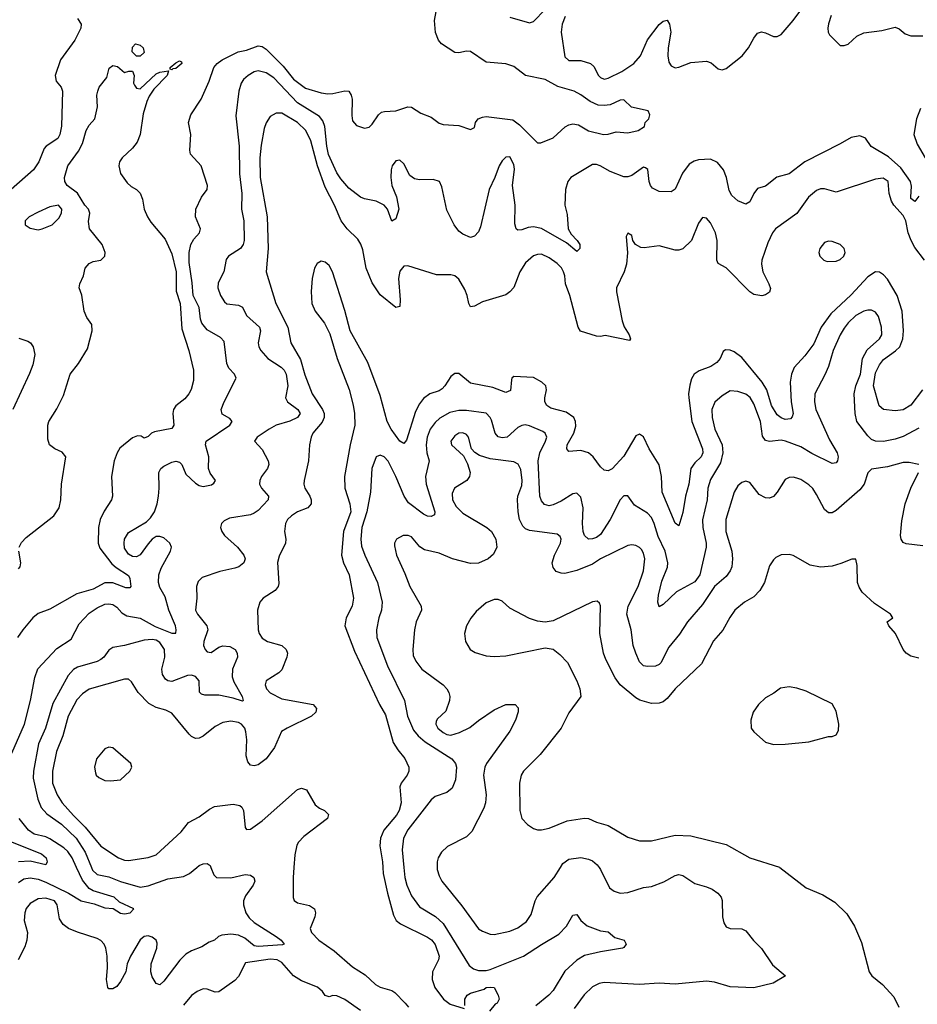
# Model space of a CAD drawing. Header units: inches. Extents: x 1649636 to 1815363, y 506543 to 641975.
# Tile 473 of 656: x 1770937 to 1775502, y 529304 to 534314. Entities that reach past the tile are written whole.
import ezdxf

# ---------------------------------------------------------------- set-up
doc = ezdxf.new("R2010")
doc.units = ezdxf.units.IN
doc.header["$MEASUREMENT"] = 0
doc.layers.add('B7572', color=7, linetype='Continuous')
doc.layers.add('B7573', color=7, linetype='Continuous')

msp = doc.modelspace()

# ---------------------------------------------------------------- linework, layer by layer
at = {"layer": 'B7572', "color": 5}
for points, elevation in [([(1771908.8, 530000), (1771923.2, 529963.2), (1771938, 529950), (1772010, 529947.6), (1772084.1, 529964.1), (1772110, 529961.6), (1772127.3, 529950), (1772132, 529930), (1772124.9, 529910), (1772084.6, 529855.4), (1772075.3, 529830), (1772074.3, 529810), (1772087.6, 529770), (1772104.5, 529744.5), (1772130, 529719.8), (1772240.3, 529650), (1772267, 529630), (1772281.6, 529610), (1772273.8, 529606.2), (1772150, 529598.1), (1772130, 529602.6), (1772080.9, 529640.9), (1772050, 529655.4), (1772010, 529661), (1771964.1, 529655.9), (1771948, 529650), (1771926.8, 529630), (1771899.7, 529620.3), (1771862.9, 529597.1), (1771810, 529576.4), (1771780.9, 529559.1), (1771750.7, 529529.3), (1771670, 529422.4), (1771650, 529403.6), (1771630, 529409.6), (1771610, 529443.7), (1771604.1, 529470), (1771605.8, 529510), (1771634.5, 529590), (1771636.2, 529616.2), (1771630, 529630.9), (1771610, 529646.2), (1771590, 529652.7), (1771570, 529649.7), (1771550, 529632.6), (1771499.3, 529550), (1771483.9, 529510), (1771475.6, 529470), (1771450, 529420.9), (1771430, 529395.1), (1771410, 529383.7), (1771390, 529382.7), (1771384.5, 529390), (1771378.7, 529430), (1771383.5, 529490), (1771381.1, 529550), (1771374.8, 529590), (1771366.9, 529610), (1771349, 529629), (1771330, 529639.2), (1771230, 529670.7), (1771185.6, 529690), (1771158, 529710), (1771139.4, 529739.4), (1771126.6, 529810), (1771113.3, 529830), (1771070, 529845), (1771030, 529840.8), (1770990, 529816.5), (1770970, 529790.9), (1770962.1, 529770), (1770959.5, 529730), (1770975.8, 529670), (1770973.5, 529630), (1770963.4, 529596.6), (1770929.1, 529530)], 460), ([(1770930, 529924), (1770958, 529942), (1770990, 529948.2), (1771030, 529941.6), (1771070, 529925.5), (1771184.7, 529870), (1771250, 529830.3), (1771314.8, 529814.8), (1771370, 529795), (1771412.2, 529792.2), (1771450, 529767.8), (1771470, 529765.2), (1771499.1, 529770), (1771517.1, 529790), (1771444.5, 529824.5), (1771416.5, 529850), (1771310, 529880.9), (1771290, 529892.8), (1771255.5, 529935.5), (1771226.2, 530000)], 440), ([(1771302.5, 530000), (1771307.6, 529987.6), (1771330, 529964.8), (1771390, 529953.3), (1771450, 529928.8), (1771550, 529899.8), (1771590, 529907.8), (1771690, 529943.5), (1771770, 529954.4), (1771800.5, 529970), (1771837.4, 530000)], 460), ([(1772330.8, 530000), (1772327.3, 529950), (1772327.6, 529847.6), (1772331.8, 529831.8), (1772350, 529820.3), (1772410, 529807.2), (1772436.4, 529790), (1772441.1, 529770), (1772438, 529750), (1772414.4, 529690), (1772421.1, 529670), (1772457.8, 529630), (1772536.9, 529576.9), (1772630, 529494.5), (1772694, 529454), (1772745.5, 529405.5), (1772770, 529391), (1772830, 529375.3), (1772844.9, 529364.9), (1772898, 529310), (1772914.7, 529290)], 480), ([(1772783.7, 530000), (1772785.8, 529970), (1772807.3, 529870), (1772837.4, 529757.4), (1772850.7, 529730.7), (1772873.9, 529713.9), (1773010, 529646.3), (1773031.6, 529631.6), (1773050, 529609.2), (1773070.7, 529550), (1773066, 529530), (1773035.8, 529470), (1773034.8, 529430), (1773048.6, 529390), (1773091.8, 529330), (1773125.5, 529305.5), (1773196.6, 529283.4)], 520), ([(1772891, 530000), (1772896.2, 529950), (1772906.1, 529910), (1772930, 529856.1), (1772970, 529800.6), (1773050.9, 529750.9), (1773090, 529715.9), (1773222.3, 529502.3), (1773244.4, 529484.4), (1773270, 529476.8), (1773310, 529475.9), (1773330, 529481.1), (1773498.5, 529550), (1773590, 529609.4), (1773679.6, 529660.4), (1773717.7, 529702.3), (1773750, 529758), (1773770, 529761), (1773790.4, 529730), (1773823.1, 529703.1), (1773890, 529678.9), (1773930, 529673.1), (1773964.1, 529644.1), (1774010.8, 529630), (1774020.7, 529610), (1774010, 529594), (1774002, 529590), (1773890, 529571.3), (1773810, 529552), (1773770, 529529.7), (1773710, 529472.6), (1773650, 529375.4), (1773628, 529350), (1773562.7, 529297.3)], 540), ([(1773060.5, 530000), (1773060.8, 529990), (1773070, 529957.3), (1773084.2, 529930), (1773186.1, 529806.1), (1773270, 529688.9), (1773290, 529676), (1773330, 529661.1), (1773350, 529659.6), (1773430, 529675.8), (1773470, 529692.6), (1773515, 529725), (1773538.8, 529761.2), (1773557.8, 529830), (1773568.8, 529851.2), (1773654.6, 529950), (1773686.9, 530000)], 560), ([(1773883.2, 530000), (1773890, 529990.3), (1773936.7, 529896.7), (1773959.7, 529879.7), (1773990.2, 529870.2), (1774030, 529872.4), (1774110, 529898.5), (1774150, 529904.5), (1774212.5, 529927.5), (1774270, 529959.1), (1774290, 529964), (1774310, 529960.3), (1774370, 529918.7), (1774430, 529902), (1774458.8, 529890), (1774487.3, 529870), (1774504.9, 529850), (1774510, 529832), (1774511.8, 529750), (1774518.9, 529718.9), (1774530, 529699.1), (1774550.3, 529690.3), (1774610, 529688.8), (1774630, 529678.9), (1774669.3, 529629.3), (1774710, 529588.4), (1774765.3, 529505.3), (1774832, 529450), (1774768.9, 529411.1), (1774670, 529388.2), (1774550, 529392.4), (1774470, 529417), (1774430, 529421.3), (1774270, 529407.3), (1774190, 529411.6), (1774090, 529404.5), (1773910, 529414.5), (1773883.8, 529410), (1773850, 529393.6), (1773807.4, 529352.6), (1773756.2, 529283.8)], 560), ([(1774803.6, 530000), (1774937.3, 529897.3), (1775022, 529862), (1775083.5, 529823.5), (1775144.4, 529764.4), (1775182.3, 529702.3), (1775218.2, 529618.2), (1775257.1, 529470), (1775270.4, 529450), (1775325.2, 529405.2), (1775383, 529343), (1775408.4, 529290)], 580), ([(1772670, 529272.2), (1772590, 529329), (1772550, 529348.2), (1772530, 529349.1), (1772510, 529342.4), (1772490, 529349.7), (1772476.2, 529370), (1772451.9, 529391.9), (1772370, 529424.1), (1772329.2, 529449.2), (1772270, 529517.1), (1772246, 529530), (1772210, 529534.8), (1772084.6, 529515.4), (1772050, 529445.3), (1772030, 529426), (1771950, 529368.3), (1771930, 529366), (1771890, 529381.7), (1771870, 529382.2), (1771839.3, 529370), (1771810, 529349.7), (1771770, 529300.5)], 480), ([(1773201.3, 529298.7), (1773201.2, 529330), (1773213.1, 529350), (1773230, 529361.6), (1773298.4, 529381.6), (1773310, 529389.1), (1773331.9, 529391.9), (1773350.5, 529390), (1773370.6, 529350), (1773375.3, 529330), (1773365.3, 529310), (1773355.6, 529304.4), (1773326.2, 529270)], 520)]:
    msp.add_lwpolyline(points, dxfattribs=dict(at, elevation=elevation))
at = {"layer": 'B7573', "color": 5}
for points, elevation in [([(1770897.2, 530582.8), (1770961.2, 530730), (1770990.7, 530850), (1771013.2, 530966.8), (1771028.9, 531011.1), (1771124.7, 531115.3), (1771197.7, 531162.3), (1771239.6, 531240.4), (1771290, 531293.5), (1771330, 531320.8), (1771370, 531339.3), (1771390, 531342.2), (1771410, 531338.4), (1771430, 531325.3), (1771456.7, 531296.7), (1771481.3, 531281.3), (1771550, 531268.2), (1771626.4, 531226.4), (1771710, 531193), (1771730, 531192.3), (1771732.8, 531210), (1771728.2, 531230), (1771694.4, 531310), (1771676.9, 531376.9), (1771650, 531424.2), (1771642.7, 531450), (1771645.1, 531490), (1771656, 531524), (1771704.2, 531610), (1771708.7, 531630), (1771700.4, 531650), (1771670, 531677), (1771650, 531684.9), (1771630, 531684.4), (1771610, 531670.5), (1771590, 531647.4), (1771550, 531590.2), (1771530, 531580.5), (1771510, 531582.3), (1771490, 531593.6), (1771470, 531624.4), (1771467.3, 531650), (1771470.2, 531670), (1771490, 531705.1), (1771581.1, 531758.9), (1771601.1, 531778.9), (1771621.7, 531810), (1771635.6, 531850), (1771642.8, 531890), (1771646.5, 531930), (1771644.6, 532010), (1771654, 532030), (1771670, 532041.7), (1771710, 532062.8), (1771730, 532067.7), (1771750, 532061.8), (1771761.2, 532050), (1771781.7, 532001.7), (1771830, 531955), (1771850, 531943.7), (1771870, 531939), (1771912.1, 531947.9), (1771923.8, 531956.2), (1771931.8, 531970), (1771905.7, 532005.7), (1771896.2, 532030), (1771899.3, 532090), (1771881.8, 532150), (1771884.9, 532170), (1772005.2, 532250), (1772018, 532270), (1772005, 532285), (1771965.9, 532305.9), (1771962, 532330), (1771977.2, 532370), (1772038.4, 532490), (1772029.2, 532510), (1772000.4, 532540.4), (1771990, 532563.7), (1771976.5, 532676.5), (1771957.1, 532697.1), (1771890, 532736.3), (1771863.2, 532770), (1771856.6, 532790), (1771850.1, 532850), (1771818.9, 532910), (1771814.1, 532974.1), (1771798.1, 533078.1), (1771798.3, 533130), (1771806.2, 533170), (1771822.2, 533197.8), (1771851.4, 533230), (1771856.1, 533250), (1771831.4, 533310), (1771832.3, 533350), (1771862, 533410), (1771890.3, 533450), (1771892.4, 533470), (1771860.3, 533570), (1771804.9, 533630), (1771801.3, 533650), (1771806.7, 533730), (1771794.9, 533790), (1771806.7, 533830), (1771860.3, 533910), (1771899.8, 534000.2), (1771924.6, 534070), (1771940.7, 534090), (1771965.8, 534110), (1772047.9, 534150), (1772090, 534158.1), (1772150, 534180.4), (1772170, 534176.6), (1772190, 534163.7), (1772277.4, 534077.4), (1772330, 534011), (1772390, 533965.2), (1772470, 533941.5), (1772504, 533936), (1772530, 533937.3), (1772590, 533951.9), (1772610, 533949.7), (1772623.2, 533930), (1772626.9, 533910), (1772626.1, 533826.1), (1772630, 533799), (1772650, 533775.1), (1772690, 533762), (1772713.5, 533766.5), (1772730, 533782.7), (1772761.3, 533830), (1772777.5, 533842.5), (1772792.8, 533847.2), (1772849.8, 533849.8), (1772910, 533869.9), (1772930, 533868), (1772977.5, 533837.5), (1773030, 533817.7), (1773070, 533787.1), (1773090, 533781), (1773170, 533774.7), (1773230, 533754.7), (1773250, 533765.2), (1773255, 533790), (1773269.1, 533810), (1773290, 533818.3), (1773310, 533820.9), (1773444.3, 533804.3), (1773479.5, 533779.5), (1773570, 533686.6), (1773587, 533687), (1773650, 533713), (1773711.8, 533768.2), (1773730, 533778.9), (1773750, 533783.4), (1773778.2, 533778.2), (1773830, 533747.4), (1773906, 533730), (1773930, 533731.6), (1773970, 533743), (1774030, 533738.4), (1774082, 533750), (1774114.8, 533770), (1774118, 533790), (1774136, 533810), (1774142, 533830), (1774134, 533850), (1774048.7, 533868.7), (1774010, 533906), (1773990, 533904.9), (1773939.8, 533880.2), (1773910, 533876.3), (1773879.5, 533879.5), (1773837.6, 533897.6), (1773790, 533932.1), (1773756.3, 533950), (1773674.2, 533974.2), (1773610, 534008.9), (1773510, 534030.4), (1773450, 534076.2), (1773410, 534089.2), (1773310, 534097.1), (1773230, 534152), (1773210, 534153.7), (1773170, 534144.2), (1773150, 534146), (1773081.8, 534190), (1773066.4, 534210), (1773052, 534248), (1773047, 534310), (1773064.4, 534410)], 440), ([(1773710.3, 534330), (1773696.2, 534290), (1773690.2, 534250), (1773710, 534124), (1773730, 534106), (1773790, 534105.2), (1773839.1, 534090), (1773856.2, 534076.2), (1773881.1, 534030), (1773890, 534020.3), (1773910, 534011.8), (1773930, 534016.9), (1773999.7, 534050), (1774059.7, 534090), (1774094, 534130), (1774130, 534211.6), (1774190, 534288.5), (1774210, 534306.4), (1774230, 534310.5), (1774242.6, 534290), (1774249.2, 534250), (1774234.8, 534170), (1774232.5, 534130), (1774237.6, 534097.6), (1774250, 534078), (1774270, 534069.4), (1774290, 534072.7), (1774350, 534095.8), (1774430, 534102.5), (1774454.4, 534094.4), (1774490, 534063.9), (1774510, 534058.9), (1774530, 534065.1), (1774610.6, 534130), (1774643.9, 534170), (1774670, 534220.4), (1774690, 534245.7), (1774710, 534251.7), (1774730, 534247.4), (1774770, 534227.8), (1774790, 534228), (1774810, 534237.8), (1774870, 534309.1), (1774938.4, 534401.6)], 460), ([(1773430, 534326.5), (1773530, 534297.4), (1773550, 534303.6), (1773610, 534365.7)], 460), ([(1771230, 534318.8), (1771248.8, 534290), (1771247.3, 534270), (1771216.6, 534210), (1771143.4, 534110), (1771117, 534030), (1771121.3, 534001.3), (1771148.3, 533970), (1771154.5, 533950), (1771148.6, 533771.4), (1771140.2, 533730), (1771130, 533709.1), (1771071.3, 533670), (1771061.4, 533658.6), (1771033.5, 533590), (1771006.2, 533550), (1770893.3, 533450)], 440), ([(1775064.7, 534335.3), (1775050, 534292.3), (1775047.8, 534270), (1775049.4, 534249.4), (1775056.2, 534236.2), (1775110, 534182.9), (1775130, 534181.6), (1775150, 534189.5), (1775194, 534230), (1775230, 534247.4), (1775322, 534258), (1775390, 534275.3), (1775410, 534266.7), (1775441.1, 534241.1), (1775470, 534231.5), (1775530, 534231.3)], 460), ([(1770934.6, 531630), (1770945.9, 531654.1), (1770970, 531679.5), (1771110.3, 531789.7), (1771137.1, 531830), (1771145.3, 531870), (1771149.2, 531950.8), (1771171.2, 532090), (1771152.7, 532112.7), (1771114.5, 532130), (1771088.5, 532150), (1771079.5, 532179.5), (1771079, 532250), (1771084.3, 532270), (1771126, 532334), (1771158.6, 532401.4), (1771193.2, 532510), (1771234.9, 532565.1), (1771281.1, 532638.9), (1771305.6, 532730), (1771303.6, 532763.6), (1771278.3, 532798.3), (1771265.1, 532830), (1771251.9, 532911.9), (1771239, 532950), (1771242, 532970), (1771261.2, 533010), (1771269.4, 533050), (1771290, 533073), (1771310, 533083), (1771350, 533090.5), (1771369.5, 533110), (1771371.1, 533128.9), (1771355.4, 533170), (1771290.8, 533250), (1771286.2, 533286.2), (1771292.8, 533330), (1771285.7, 533350), (1771267.8, 533370), (1771231.3, 533431.3), (1771178.4, 533470), (1771165.5, 533490), (1771164.1, 533510), (1771181.4, 533570), (1771235.8, 533644.2), (1771256.1, 533683.9), (1771274.5, 533750), (1771290, 533777.3), (1771319.3, 533810), (1771332.7, 533870), (1771329.5, 533930), (1771333.2, 533950), (1771341.2, 533970), (1771380.2, 534019.8), (1771392.3, 534067.7), (1771410, 534080.7), (1771434.6, 534074.6), (1771470, 534044.7), (1771491.6, 534051.6), (1771511.1, 534051.1), (1771518, 534030), (1771516, 533990), (1771519.8, 533979.8), (1771530, 533966), (1771550, 533961), (1771630, 534038.8), (1771650, 534047.3), (1771694, 534054), (1771686.8, 534030), (1771619.6, 533960.4), (1771595.3, 533924.7), (1771582.8, 533897.2), (1771564.7, 533835.3), (1771549.4, 533730), (1771534.3, 533690), (1771510, 533659.3), (1771458.5, 533610), (1771444.4, 533590), (1771440.3, 533570), (1771450, 533530.7), (1771483.1, 533483.1), (1771504.1, 533464.1), (1771531, 533450), (1771550, 533431), (1771560.7, 533400.7), (1771570.3, 533350), (1771587.4, 533310), (1771603.2, 533283.2), (1771677.1, 533197.1), (1771710, 533121.6), (1771732.4, 533030), (1771732.3, 532932.3), (1771753, 532870), (1771761.5, 532741.5), (1771796.1, 532630), (1771821.3, 532530), (1771821.4, 532478.6), (1771808.6, 532431.4), (1771796.3, 532410), (1771775.8, 532384.2), (1771730.4, 532349.6), (1771719.1, 532330), (1771715.5, 532310), (1771721.3, 532250), (1771710, 532234.5), (1771622.6, 532217.4), (1771606.8, 532210), (1771590, 532193.2), (1771570, 532185.2), (1771554.2, 532194.2), (1771536.2, 532196.2), (1771510, 532187.1), (1771446.5, 532133.5), (1771431.6, 532110), (1771416.4, 532070), (1771403.9, 531990), (1771408.8, 531890), (1771402.8, 531870), (1771366.6, 531813.4), (1771345.9, 531770), (1771338.2, 531730), (1771335.8, 531650), (1771344.8, 531624.8), (1771405.4, 531545.4), (1771426.6, 531526.6), (1771490, 531485.3), (1771497.4, 531470), (1771501.1, 531430), (1771496.9, 531423.1), (1771477.1, 531422.9), (1771410, 531449.4), (1771370, 531448.5), (1771310, 531416.9), (1771227.9, 531392.1), (1771090, 531314.8), (1771030, 531291.8), (1771002.7, 531270), (1770952.4, 531210), (1770925.4, 531170)], 420), ([(1775510, 533415.3), (1775490, 533388), (1775470, 533404), (1775468.5, 533410), (1775473.4, 533466.6), (1775468.2, 533490), (1775419.2, 533559.2), (1775355.8, 533615.8), (1775268.1, 533668.1), (1775238.9, 533710), (1775210, 533723.5), (1775165, 533715), (1775110, 533681.3), (1774929.4, 533590.6), (1774850, 533529.6), (1774788.1, 533511.9), (1774730, 533466.6), (1774690, 533455.1), (1774670.3, 533429.7), (1774650, 533386.6), (1774630, 533375.1), (1774590, 533392.3), (1774558.5, 533418.5), (1774544.9, 533444.9), (1774532.2, 533510), (1774515.9, 533550), (1774486.3, 533586.3), (1774450, 533604.7), (1774390, 533600.2), (1774366.7, 533593.3), (1774341.5, 533578.5), (1774307.4, 533532.6), (1774270, 533451.6), (1774250, 533438), (1774190, 533439.7), (1774155.8, 533455.8), (1774144.5, 533470), (1774137.6, 533490), (1774131.6, 533551.6), (1774120.2, 533560.2), (1774110, 533562.7), (1774050, 533520.5), (1774030, 533514.3), (1774010, 533514.3), (1773940.5, 533540.5), (1773889.2, 533570), (1773870, 533577.4), (1773850, 533577.4), (1773740.4, 533510), (1773725.3, 533490), (1773712.3, 533450), (1773709, 533370), (1773721.8, 533321.8), (1773726.8, 533250), (1773741.7, 533221.7), (1773772.8, 533190), (1773785.7, 533170), (1773785.5, 533150), (1773770, 533134.5), (1773717.7, 533177.7), (1773590, 533251.7), (1773550, 533260.3), (1773523.7, 533256.3), (1773490, 533244), (1773470, 533243.6), (1773462, 533250), (1773455.1, 533275.1), (1773456.4, 533370), (1773443.2, 533470), (1773453.2, 533553.2), (1773450, 533577), (1773430, 533615.6), (1773410, 533614.7), (1773390, 533595.1), (1773375.3, 533570), (1773353.8, 533510), (1773325.1, 533450), (1773280.2, 533259.8), (1773270, 533235.1), (1773250, 533212), (1773230, 533205.6), (1773190, 533221.6), (1773170, 533238.4), (1773146, 533270), (1773110, 533344), (1773084, 533464), (1773072, 533490), (1773040.1, 533500.1), (1772970, 533498.5), (1772944.4, 533504.4), (1772921.3, 533521.3), (1772890, 533580.9), (1772870, 533598.7), (1772850, 533594.7), (1772831.7, 533570), (1772825.5, 533550), (1772824.1, 533510), (1772828.6, 533470), (1772852.6, 533412.6), (1772864.2, 533350), (1772850, 533300.9), (1772830, 533289.3), (1772807.8, 533350), (1772789.8, 533370), (1772750, 533389.8), (1772690, 533401.4), (1772669.6, 533410), (1772610, 533456.8), (1772570, 533503.5), (1772550, 533535.1), (1772508.1, 533628.1), (1772498.8, 533670), (1772488, 533770), (1772478.5, 533798.5), (1772461.2, 533821.2), (1772350, 533889.9), (1772230, 534017), (1772190, 534044), (1772150, 534053.6), (1772130, 534048.7), (1772098.3, 534030), (1772075.5, 534010), (1772063, 533990), (1772050.9, 533950), (1772035.9, 533824.1), (1772052.9, 533670), (1772053.8, 533530), (1772066.9, 533430), (1772064.3, 533350), (1772077, 533290), (1772077.7, 533190), (1772072.9, 533170), (1772060.3, 533150), (1771998.7, 533110), (1771986.8, 533093.2), (1771974.7, 533030), (1771946, 532974), (1771944.2, 532950), (1771957.8, 532910), (1771978.6, 532878.6), (1771990, 532868.3), (1772050, 532861.5), (1772070, 532851.4), (1772090, 532808.8), (1772156.1, 532750), (1772162, 532730), (1772148.9, 532670), (1772153.4, 532650), (1772163.7, 532630), (1772199.5, 532590), (1772266.5, 532546.5), (1772282.6, 532530), (1772291.4, 532510), (1772299.8, 532450), (1772288.5, 532390), (1772299.5, 532370), (1772351.5, 532330), (1772363.6, 532310), (1772350, 532289.9), (1772310, 532270.6), (1772241.3, 532250), (1772204.9, 532230), (1772144.7, 532190), (1772131.3, 532170), (1772170, 532127.7), (1772200.9, 532070), (1772204, 532050), (1772197.8, 532030), (1772167.1, 531990), (1772157.2, 531970), (1772156.5, 531950), (1772166.5, 531930), (1772201.7, 531890), (1772199.6, 531870), (1772150, 531816.4), (1772130, 531802.4), (1772110, 531795.3), (1772003.2, 531776.8), (1771976.2, 531763.8), (1771963, 531750), (1771958.4, 531730), (1771964.2, 531710), (1771978, 531690), (1772044.4, 531630), (1772077.1, 531590), (1772083, 531570), (1772076.3, 531550), (1772050.8, 531530), (1772030, 531522.4), (1771953.8, 531506.2), (1771864.8, 531475.2), (1771844, 531456), (1771835.8, 531430), (1771837.6, 531370), (1771830.5, 531310), (1771840.5, 531290), (1771888.8, 531230), (1771893.4, 531210), (1771872.9, 531150), (1771872, 531130), (1771879.7, 531110), (1771890, 531097.6), (1771910, 531094.7), (1771950, 531121.5), (1771970, 531127.9), (1772004.7, 531124.7), (1772033.1, 531110), (1772043.1, 531090), (1772044.6, 531070), (1772019.8, 531010), (1772018.1, 530970), (1772025.5, 530945.5), (1772068.7, 530870), (1772074, 530850), (1772070, 530846.6), (1772022.2, 530862.2), (1771950, 530877.8), (1771877.4, 530877.4), (1771862, 530882), (1771851.8, 530891.8), (1771849, 530950), (1771830, 530972.8), (1771810, 530978.1), (1771790, 530976.9), (1771710, 530947.4), (1771690, 530950.8), (1771678.2, 530958.2), (1771662.3, 530982.3), (1771659, 531010), (1771674.5, 531070), (1771672.9, 531110), (1771650, 531145.5), (1771630, 531156.1), (1771610, 531159.9), (1771570, 531156.7), (1771470, 531129.8), (1771410, 531119.2), (1771390, 531106.3), (1771364.4, 531070), (1771350, 531057.8), (1771330, 531047.6), (1771230, 531020.2), (1771210, 531008.2), (1771183.7, 530976.3), (1771105.7, 530834.3), (1771067.3, 530710), (1771032.3, 530630), (1771006.3, 530490), (1771004.5, 530455.5), (1771028.1, 530348.1), (1771046.3, 530306.3), (1771074, 530274), (1771150, 530220.1), (1771223.3, 530150), (1771270, 530078.6), (1771302.5, 530000)], 460), ([(1775538.6, 533090), (1775490, 533154.9), (1775470.3, 533190), (1775455.7, 533230), (1775444.4, 533290), (1775430, 533317.5), (1775382, 533370), (1775370.4, 533390), (1775358.8, 533430), (1775354.2, 533490), (1775328.1, 533508.1), (1775290, 533502.9), (1775090, 533436.5), (1775030, 533452.7), (1775010, 533452.3), (1774990, 533444.2), (1774949.3, 533410.7), (1774890, 533328.1), (1774781.6, 533250), (1774766.2, 533230), (1774741.6, 533178.4), (1774710.7, 533090), (1774709, 533070), (1774716.4, 533030), (1774747.3, 532970), (1774754.7, 532945.3), (1774750, 532927.3), (1774730, 532914.3), (1774711.2, 532908.8), (1774670, 532916.1), (1774650, 532928.6), (1774530.5, 533050.5), (1774490, 533073.6), (1774482.5, 533090), (1774483.4, 533190), (1774476.1, 533230), (1774450, 533279.7), (1774430, 533303.6), (1774410, 533307.6), (1774390, 533278.4), (1774353.5, 533190), (1774310, 533147), (1774290, 533140.2), (1774270, 533141.8), (1774190, 533163.8), (1774112.5, 533152.5), (1774095.2, 533155.2), (1774069.2, 533170), (1774055.1, 533190), (1774050, 533215.3), (1774030, 533228), (1774021, 533210), (1774027.3, 533127.3), (1774022.3, 533070), (1774011.3, 533030), (1773972.4, 532950), (1773971.8, 532928.2), (1774000.9, 532780.9), (1774011.6, 532751.6), (1774037.2, 532710), (1774043.8, 532690), (1774037.8, 532682.2), (1773913.7, 532706.3), (1773890, 532701.6), (1773870, 532704.2), (1773789.2, 532729.2), (1773777.1, 532750), (1773735.2, 532910), (1773712, 532970), (1773709.4, 533010), (1773703.4, 533030), (1773691.6, 533051.6), (1773670, 533072.4), (1773630, 533101.6), (1773590, 533120.3), (1773570, 533119), (1773550, 533111.4), (1773510, 533076.2), (1773481.3, 533030), (1773450, 532951.2), (1773430, 532928.2), (1773410, 532914.3), (1773290, 532878.2), (1773250, 532856.8), (1773230, 532853), (1773220.3, 532870), (1773213, 532910), (1773201, 532941), (1773170, 532993.6), (1773150, 533010.6), (1773130, 533015.4), (1773056.2, 533016.2), (1772910, 533061.6), (1772890, 533059.6), (1772870, 533034.5), (1772863.1, 532996.9), (1772872.4, 532887.6), (1772870, 532854), (1772850, 532848.6), (1772770, 532914.6), (1772730, 532975.1), (1772698.8, 533050), (1772682.4, 533142.4), (1772671.9, 533171.9), (1772656.8, 533196.8), (1772602.3, 533250), (1772571.8, 533290), (1772537.1, 533370), (1772490, 533460.7), (1772451.3, 533570), (1772417.3, 533697.3), (1772392.2, 533750), (1772350, 533789.9), (1772270, 533837.4), (1772241.6, 533838.4), (1772210, 533821.3), (1772190, 533789.6), (1772180.1, 533759.9), (1772164, 533676), (1772157.4, 533610), (1772159.4, 533510), (1772194.5, 533310), (1772200.9, 533150), (1772190.9, 533030), (1772240.1, 532870), (1772299.6, 532750), (1772316.4, 532670), (1772365.1, 532585.1), (1772386.6, 532506.6), (1772423.6, 532410), (1772477.3, 532330), (1772485.1, 532310), (1772484.9, 532290), (1772474.3, 532265.7), (1772427.9, 532210), (1772418.4, 532190), (1772410.8, 532150), (1772405.6, 532070), (1772382.7, 531970), (1772381.7, 531950), (1772387, 531930), (1772411.5, 531890), (1772419.4, 531870), (1772419, 531850), (1772401.5, 531830), (1772350, 531809.2), (1772318.8, 531790), (1772299.3, 531770), (1772288.6, 531750), (1772284.3, 531710), (1772290.2, 531670), (1772288.3, 531650), (1772255.5, 531584.5), (1772247.9, 531552.1), (1772255, 531445), (1772250.8, 531429.2), (1772236.5, 531410), (1772174.9, 531370), (1772157.4, 531350), (1772146.3, 531310), (1772150.2, 531210.2), (1772155.3, 531190), (1772170, 531166.3), (1772196.3, 531150), (1772270.3, 531130), (1772291.5, 531110), (1772298.3, 531090), (1772295.6, 531070), (1772270, 531006.3), (1772254.9, 530990), (1772190.3, 530950), (1772185.4, 530930), (1772191.2, 530910), (1772210, 530888.7), (1772270, 530858.8), (1772430.1, 530830.1), (1772446, 530810), (1772442.8, 530790), (1772421.5, 530770), (1772296.5, 530710), (1772268.3, 530691.7), (1772232.3, 530610), (1772190, 530553), (1772150, 530522.6), (1772130, 530518), (1772110, 530520.7), (1772097.7, 530537.7), (1772089, 530569), (1772092.2, 530650), (1772087.6, 530690), (1772081, 530710), (1772064.4, 530730), (1772050, 530737.7), (1772010, 530744.3), (1771970, 530738.2), (1771930, 530717.7), (1771870, 530669), (1771850, 530658.9), (1771830, 530657.4), (1771810, 530667.6), (1771798.9, 530678.9), (1771710, 530785.7), (1771680.3, 530800.3), (1771630, 530814.6), (1771593.9, 530833.9), (1771539.9, 530890), (1771505.2, 530945.2), (1771490, 530958), (1771470, 530959.2), (1771290, 530907.9), (1771255.4, 530884.6), (1771227.5, 530852.5), (1771183.1, 530770), (1771155.4, 530670), (1771123.9, 530590), (1771103, 530490), (1771103.8, 530430), (1771127.2, 530370), (1771153.2, 530330), (1771210, 530264.2), (1771270, 530205.5), (1771350, 530108.4), (1771438.3, 530050), (1771470, 530037), (1771490, 530035.5), (1771590, 530051.6), (1771630, 530065), (1771757.4, 530182.6), (1771795.6, 530230), (1771850, 530258), (1771902.4, 530297.6), (1771927, 530310), (1772022.3, 530322.3), (1772056.2, 530316.2), (1772067.2, 530307.2), (1772075.3, 530290), (1772083.2, 530203.2), (1772090, 530193), (1772110, 530194.9), (1772170, 530236.9), (1772350, 530397.6), (1772370, 530403.8), (1772396.2, 530396.2), (1772439.7, 530319.7), (1772462, 530302), (1772486.8, 530290), (1772507.3, 530270), (1772501.6, 530250), (1772381.6, 530158.4), (1772355.5, 530130), (1772346.5, 530113.5), (1772335.4, 530064.6), (1772330.8, 530000)], 480), ([(1775517.8, 533862.2), (1775497.6, 533810), (1775485.4, 533730), (1775500.7, 533680.7), (1775542, 533610)], 460), ([(1775528.8, 532431.2), (1775470, 532351.9), (1775430, 532329.1), (1775390, 532322.9), (1775330, 532329.8), (1775308.5, 532348.5), (1775278.9, 532450), (1775290, 532516.5), (1775310, 532558.5), (1775330, 532584.5), (1775391.4, 532628.6), (1775413.7, 532650), (1775429.3, 532690), (1775431.7, 532730), (1775424.9, 532830), (1775399.2, 532910), (1775350, 532993.8), (1775330, 533016), (1775310, 533029.7), (1775290, 533031.3), (1775250, 533004.8), (1775166.2, 532913.8), (1775062.4, 532817.6), (1775013, 532750), (1774975.9, 532664.1), (1774930, 532603.5), (1774876.2, 532543.8), (1774861.5, 532510), (1774855.1, 532470), (1774860.7, 532370), (1774870.1, 532310), (1774866.3, 532293.7), (1774856.5, 532283.5), (1774830, 532280.3), (1774810, 532287.2), (1774790, 532303.8), (1774760.7, 532350), (1774736.6, 532430), (1774712.8, 532470), (1774610, 532595.3), (1774570, 532623.9), (1774550, 532632.2), (1774526.3, 532633.7), (1774515.1, 532624.9), (1774499, 532590), (1774481.7, 532570), (1774452, 532550), (1774392.6, 532527.4), (1774367.8, 532510), (1774353.7, 532486.3), (1774345.6, 532454.4), (1774338.1, 532410), (1774339.8, 532390), (1774355.9, 532270), (1774410.1, 532130), (1774411.6, 532110), (1774403.5, 532090), (1774370, 532059.5), (1774350.1, 532030), (1774340.1, 531950), (1774322.5, 531890), (1774310, 531806), (1774290, 531739.3), (1774270, 531751.8), (1774205.2, 531910), (1774201.2, 531990), (1774188.9, 532048.9), (1774137.7, 532130), (1774110, 532191.2), (1774090, 532204.4), (1774070, 532196.4), (1774010, 532093.7), (1773950, 532028.5), (1773930, 532017.7), (1773910, 532021.7), (1773890, 532039.2), (1773853.7, 532090), (1773829.8, 532110), (1773790, 532122.5), (1773730, 532116.4), (1773719.3, 532130), (1773721.6, 532150), (1773755.2, 532210), (1773766.1, 532246.1), (1773763.9, 532270), (1773755.3, 532290), (1773716.2, 532316.2), (1773638, 532338), (1773617.2, 532350), (1773607.6, 532370), (1773606.9, 532390), (1773615.3, 532430), (1773613.5, 532450), (1773592.8, 532470), (1773550, 532493.6), (1773450, 532497.7), (1773440.3, 532490), (1773438.3, 532481.7), (1773432.7, 532427.3), (1773410, 532416.8), (1773342.7, 532442.7), (1773230, 532465.2), (1773170, 532514.3), (1773150, 532514), (1773130, 532498.7), (1773098.8, 532450), (1773084.6, 532435.4), (1773070, 532426.2), (1773023.1, 532410), (1772990, 532385.6), (1772970, 532359.2), (1772950, 532319.7), (1772904.8, 532175.2), (1772890, 532157.7), (1772870, 532169.8), (1772826.6, 532230), (1772806, 532270), (1772770, 532402), (1772706.6, 532570), (1772618.1, 532730), (1772590, 532834.7), (1772528.2, 533030), (1772510, 533062.2), (1772490, 533079.8), (1772470, 533084.7), (1772450, 533072.6), (1772436.9, 533050), (1772423.7, 532996.3), (1772418.6, 532930), (1772422.9, 532870), (1772439, 532830), (1772487.3, 532770), (1772514.6, 532714.6), (1772550.9, 532590), (1772612.3, 532432.3), (1772633.3, 532353.3), (1772640.1, 532310), (1772641.2, 532250), (1772617, 532150), (1772588.2, 531990), (1772591.1, 531930), (1772616, 531850), (1772621, 531810), (1772583.6, 531710), (1772572.8, 531590), (1772583.3, 531550), (1772611.6, 531490), (1772634.5, 531370), (1772627.5, 531330), (1772597.7, 531270), (1772591, 531230), (1772639.9, 531100.1), (1772766.7, 530830), (1772797.8, 530777.8), (1772837, 530637), (1772859.7, 530599.7), (1772895.4, 530555.4), (1772916.1, 530510), (1772916.1, 530490), (1772907.5, 530470), (1772876.2, 530430), (1772869.5, 530410), (1772876.2, 530330), (1772867.3, 530290), (1772853.4, 530266.6), (1772788.2, 530190), (1772771.2, 530148.8), (1772768.2, 530110), (1772781.7, 530030), (1772783.7, 530000)], 520), ([(1775510, 532235.5), (1775430, 532193.6), (1775390, 532179.3), (1775330, 532167.1), (1775290, 532169.9), (1775270, 532178.5), (1775250, 532195.8), (1775195.4, 532270), (1775185.5, 532310), (1775181.5, 532410), (1775190.3, 532450), (1775212.5, 532510), (1775224.1, 532590), (1775246.4, 532633.6), (1775310.5, 532690), (1775321.7, 532710), (1775319.3, 532750), (1775304.4, 532804.4), (1775290, 532826), (1775270, 532836), (1775250, 532836.5), (1775230, 532830.6), (1775190, 532808.3), (1775150, 532771.4), (1775130, 532743.5), (1775109.1, 532710), (1775073.9, 532630), (1775050.1, 532549.9), (1775032.5, 532507.5), (1774980.2, 532410), (1774978.5, 532370), (1774986.6, 532330), (1775055.7, 532175.7), (1775093.8, 532110), (1775099.3, 532090), (1775096.5, 532070), (1775090, 532059.6), (1775070, 532056.4), (1774966.5, 532106.5), (1774910, 532140.5), (1774831.5, 532170), (1774810, 532174.5), (1774750, 532168.4), (1774730, 532172.7), (1774714.3, 532194.3), (1774704.6, 532270), (1774670, 532358.5), (1774651.4, 532391.4), (1774630, 532407.6), (1774590, 532422.3), (1774550, 532425.5), (1774510, 532400.7), (1774473, 532367), (1774456.6, 532330), (1774459.3, 532290), (1774473, 532230), (1774510.5, 532150), (1774513.6, 532110), (1774501.5, 532058.5), (1774450, 531975.1), (1774437.5, 531930), (1774432.9, 531870), (1774410.1, 531769.9), (1774410.7, 531730), (1774428, 531650), (1774427.9, 531630), (1774396.1, 531490), (1774370, 531453.6), (1774277.1, 531402.9), (1774210, 531338), (1774190, 531327), (1774181.7, 531350), (1774185.6, 531385.6), (1774203.2, 531456.8), (1774231.4, 531528.6), (1774233.8, 531550), (1774219.5, 531610), (1774184.3, 531684.3), (1774164.6, 531750), (1774150, 531780.3), (1774130, 531803.4), (1774063.7, 531843.7), (1774030, 531891.3), (1774010, 531891.1), (1773990, 531871.3), (1773940.4, 531770), (1773890, 531695.3), (1773870, 531679.3), (1773850, 531672), (1773830, 531671.2), (1773810, 531689.6), (1773802.6, 531710), (1773799.2, 531750), (1773803.4, 531830), (1773790, 531885.1), (1773770, 531905.4), (1773750, 531901.5), (1773690, 531863.5), (1773650, 531845.3), (1773630, 531840.4), (1773606.6, 531846.6), (1773590, 531865.1), (1773582.3, 531890), (1773573.9, 532070), (1773582.8, 532110), (1773611.8, 532170), (1773617, 532190), (1773609.8, 532209.8), (1773597.7, 532217.7), (1773530, 532248), (1773507.9, 532252.1), (1773490, 532248.9), (1773470, 532238.4), (1773415.3, 532190), (1773390, 532185.8), (1773370, 532192.2), (1773354.2, 532210), (1773336, 532276), (1773329.8, 532289.8), (1773310, 532311.1), (1773210, 532325.9), (1773170, 532325.8), (1773124.9, 532315.1), (1773074.1, 532285.9), (1773050, 532264.2), (1773025.1, 532230), (1773009.6, 532190), (1773003.6, 532150), (1773008.1, 532110), (1773018.9, 532070), (1773001.2, 531990), (1773003.5, 531950), (1773048.9, 531810), (1773045.7, 531794.3), (1773030, 531785.6), (1773010, 531788.2), (1772990, 531798.2), (1772915, 531855), (1772891.9, 531890), (1772850, 531989.7), (1772810, 532068), (1772790, 532089.7), (1772770, 532098.9), (1772750, 532089.5), (1772726.9, 532030), (1772720.2, 531910), (1772702.5, 531810), (1772677, 531730), (1772671.5, 531670), (1772675.7, 531635.7), (1772691.9, 531590), (1772755.9, 531450), (1772779.8, 531350), (1772777.1, 531310), (1772763, 531270), (1772751.1, 531210), (1772753.4, 531170), (1772806.9, 531026.9), (1772893.4, 530850), (1772909.6, 530769.6), (1772939.1, 530699.1), (1772962.9, 530670), (1772999.5, 530639.5), (1773133.8, 530553.8), (1773154, 530530), (1773158.4, 530510), (1773152.9, 530447.1), (1773135.5, 530404.5), (1773110, 530382.6), (1773050, 530362), (1773030, 530344.2), (1772910, 530192.1), (1772888.3, 530150), (1772881.5, 530090), (1772891, 530000)], 540), ([(1770932.6, 532692.6), (1770978.4, 532678.4), (1770991.6, 532670), (1771005.4, 532650), (1771013.3, 532610), (1771002.6, 532557.4), (1770986.5, 532513.5), (1770902.2, 532330)], 440), ([(1775509.3, 532050), (1775461.1, 532061.1), (1775430, 532061.5), (1775350, 532039.2), (1775270, 532026.2), (1775251, 532009), (1775231.1, 531950), (1775210, 531921.7), (1775090, 531816), (1775070, 531805.4), (1775050, 531805.1), (1775030, 531822.4), (1774990, 531898), (1774970, 531927.8), (1774950, 531947.8), (1774910, 531973.6), (1774890, 531980.7), (1774870, 531987), (1774850, 531984.5), (1774830, 531975.1), (1774788.8, 531910), (1774770, 531888.3), (1774750, 531879.7), (1774730, 531880.4), (1774698.4, 531898.4), (1774650, 531958.4), (1774630, 531965.6), (1774610, 531959.6), (1774590, 531942.4), (1774570, 531909.5), (1774528.1, 531770), (1774527.9, 531710), (1774558, 531610), (1774562.8, 531570), (1774559.2, 531530), (1774551.2, 531510), (1774530, 531480.4), (1774470.9, 531430), (1774410, 531337.8), (1774333.5, 531250), (1774293.4, 531186.6), (1774237.9, 531122.1), (1774198, 531042), (1774190, 531033.5), (1774170, 531024.8), (1774130, 531022.2), (1774110, 531027.1), (1774090, 531047.2), (1774069.9, 531090), (1774057.1, 531130), (1774046, 531210), (1774024, 531290), (1774031.1, 531330), (1774082.6, 531430), (1774109.3, 531510), (1774116.5, 531570), (1774110, 531599.6), (1774098.5, 531618.5), (1774090, 531628.5), (1774070, 531638.2), (1774050, 531641.8), (1774030, 531637.8), (1773890, 531570.4), (1773850, 531544), (1773770, 531510.6), (1773710, 531496.2), (1773690, 531497.4), (1773666, 531506), (1773650, 531526.6), (1773645.3, 531550), (1773657.2, 531590), (1773688, 531650), (1773691.2, 531670), (1773685, 531685), (1773670, 531696), (1773530, 531714.6), (1773510, 531723.7), (1773496.4, 531736.4), (1773478.5, 531770), (1773471.3, 531810), (1773468.5, 531871.5), (1773470.9, 531890), (1773490, 531943.7), (1773491.7, 531970), (1773485, 532025), (1773472.8, 532052.8), (1773450, 532064.3), (1773330, 532079.4), (1773275.8, 532095.8), (1773251.2, 532111.2), (1773234.7, 532130), (1773219.1, 532190), (1773210, 532202.8), (1773190, 532212.3), (1773170, 532209.8), (1773150, 532197), (1773130.2, 532170), (1773132.9, 532150), (1773193.9, 532093.9), (1773214.4, 532054.4), (1773227.4, 532010), (1773224.2, 531990), (1773210.3, 531970), (1773148.5, 531930), (1773136.1, 531903.9), (1773137.7, 531870), (1773157, 531837), (1773190, 531803.8), (1773312.6, 531730), (1773335.8, 531710), (1773359.1, 531670), (1773364, 531630), (1773346.1, 531593.9), (1773319.5, 531570), (1773270.9, 531549.1), (1773230, 531547.5), (1773138, 531570), (1773070, 531600.3), (1772996.4, 531616.4), (1772972.3, 531632.3), (1772930, 531682.7), (1772912.3, 531690), (1772887.3, 531690), (1772852.4, 531670), (1772843.6, 531650), (1772843.4, 531636.6), (1772853.6, 531590), (1772896.2, 531496.2), (1772920.7, 531430), (1772978.9, 531330), (1772979.6, 531310), (1772953.6, 531250), (1772944.7, 531210), (1772935.4, 531110), (1772938.6, 531078.6), (1772951.1, 531050), (1772982.4, 531010), (1773090, 530930.3), (1773108.8, 530910), (1773119.6, 530890), (1773124, 530870), (1773122.3, 530850), (1773104.3, 530795.7), (1773062.5, 530757.5), (1773055.1, 530744.9), (1773053.6, 530730), (1773063.5, 530710), (1773090, 530687.6), (1773110, 530677.4), (1773130, 530674.2), (1773173.7, 530686.3), (1773227, 530713), (1773270, 530748.6), (1773350, 530802), (1773410, 530828.9), (1773456, 530830), (1773472.1, 530812.1), (1773472.3, 530792.3), (1773459, 530750), (1773430, 530694.7), (1773311.1, 530530), (1773302.2, 530510), (1773295.2, 530470), (1773308.6, 530370), (1773305.5, 530330), (1773297.6, 530302.4), (1773235.7, 530184.3), (1773210, 530156.5), (1773113.1, 530106.9), (1773082.2, 530077.8), (1773065.7, 530050), (1773059.6, 530030), (1773060.5, 530000)], 560), ([(1775530, 531636.4), (1775446.4, 531646.4), (1775430, 531654.5), (1775419.7, 531670), (1775417.4, 531690), (1775423.6, 531763.6), (1775439.8, 531850), (1775469.1, 531930), (1775508.7, 532010)], 560), ([(1770930, 531519.7), (1770938.6, 531530), (1770942.1, 531550), (1770932, 531610)], 420), ([(1775510, 531065.6), (1775470, 531075.1), (1775446.3, 531090), (1775431.1, 531110), (1775391.1, 531191.1), (1775357, 531230), (1775349.2, 531250), (1775378, 531270), (1775366.6, 531290), (1775284.2, 531344.2), (1775221.8, 531401.8), (1775205.8, 531425.8), (1775197.7, 531450), (1775196.8, 531536.8), (1775189.4, 531569.4), (1775170, 531569.6), (1775113.8, 531546.2), (1775070, 531533.8), (1775010, 531527.7), (1774958, 531538), (1774870, 531588), (1774850, 531593), (1774810, 531591.2), (1774783.1, 531576.9), (1774770, 531565.6), (1774750, 531534.5), (1774724.5, 531450), (1774701.6, 531410), (1774670, 531376.8), (1774623.6, 531350), (1774574.7, 531310), (1774547.9, 531272.1), (1774512.9, 531207.1), (1774466.2, 531153.8), (1774404.2, 531035.8), (1774270, 530909.8), (1774230, 530859.7), (1774210, 530843.1), (1774190, 530836), (1774150, 530834.5), (1774091.5, 530851.5), (1774070, 530862.7), (1773990, 530929.7), (1773965.1, 530965.1), (1773918, 531058), (1773906.9, 531090), (1773887.7, 531190), (1773890.8, 531330.8), (1773885.1, 531345.1), (1773874.5, 531354.5), (1773850, 531352.2), (1773650, 531255.1), (1773610, 531247.8), (1773570, 531253.3), (1773530, 531267.6), (1773430, 531319.5), (1773390, 531356), (1773370, 531363.7), (1773350, 531363.7), (1773310, 531347), (1773257.8, 531302.2), (1773231.3, 531268.7), (1773208.8, 531230), (1773199.5, 531190), (1773204.4, 531150), (1773228.2, 531110), (1773254, 531094), (1773310, 531077.4), (1773350, 531074.3), (1773410, 531078), (1773610, 531117.6), (1773650, 531110.4), (1773684.5, 531084.5), (1773723.4, 531043.4), (1773770, 530950.7), (1773785.5, 530910), (1773790.2, 530869.8), (1773730, 530786.6), (1773690, 530709.6), (1773584.5, 530575.5), (1773499.5, 530490), (1773487, 530470), (1773478.3, 530430), (1773480.3, 530290), (1773490.4, 530250.4), (1773519, 530219), (1773550, 530199.3), (1773570, 530192.7), (1773590, 530192.2), (1773630, 530200.9), (1773721.5, 530238.5), (1773810, 530251.1), (1773830, 530249.1), (1773870, 530231.3), (1773930, 530213.4), (1774030, 530154.9), (1774090, 530135.8), (1774150, 530136.5), (1774270, 530165.2), (1774350, 530161.3), (1774530, 530117.8), (1774650, 530050.3), (1774801.6, 530001.6), (1774803.6, 530000)], 580), ([(1771226.2, 530000), (1771203.4, 530050), (1771181.5, 530081.5), (1771160.5, 530100.5), (1771090, 530146.3), (1771070, 530156.1), (1771010, 530170.1), (1770982, 530190), (1770934.3, 530250)], 440), ([(1770890, 530133.2), (1771046.9, 530070), (1771071.9, 530050), (1771076.9, 530030), (1771070, 530014.5), (1770990, 530033.3), (1770930, 530029.2)], 420), ([(1773686.9, 530000), (1773699.9, 530020.1), (1773730, 530042.2), (1773790, 530051.3), (1773830, 530042.6), (1773850, 530033.4), (1773873.6, 530013.6), (1773883.2, 530000)], 560), ([(1771837.4, 530000), (1771850, 530010.3), (1771870, 530019.5), (1771890, 530020.4), (1771904.9, 530010), (1771908.8, 530000)], 460)]:
    msp.add_lwpolyline(points, dxfattribs=dict(at, elevation=elevation))
for points, elevation in [([(1771530, 534128), (1771508.7, 534150), (1771510, 534174), (1771526, 534190), (1771550, 534184.7), (1771564.7, 534170), (1771570, 534146), (1771550, 534128)], 420), ([(1771710, 534058), (1771702, 534062), (1771702, 534070), (1771730, 534094.8), (1771750, 534104.7), (1771758.8, 534098.8), (1771761, 534090), (1771730, 534066), (1771716, 534064)], 420), ([(1771134, 533370), (1771090, 533361.1), (1771030, 533334), (1770985.5, 533310), (1770963.8, 533290), (1770964.4, 533270), (1770990, 533252.2), (1771030, 533245.3), (1771050, 533248.8), (1771101.2, 533270), (1771135.6, 533304.4), (1771149.4, 533330), (1771151.6, 533350)], 440), ([(1775050, 533186.6), (1775030, 533179.4), (1775005.7, 533150), (1775001.8, 533130), (1775006.4, 533110), (1775027.4, 533090), (1775044.1, 533084.1), (1775090, 533085.3), (1775110, 533092.8), (1775128.9, 533110), (1775135.4, 533130), (1775130.7, 533150), (1775110, 533170.6), (1775070, 533185.6)], 520), ([(1774850, 530919.2), (1774806.9, 530913.1), (1774773.1, 530886.9), (1774730, 530862.9), (1774694.4, 530830), (1774667.6, 530790), (1774654.9, 530750), (1774657.6, 530710), (1774670.5, 530690), (1774730, 530637.6), (1774770, 530626), (1774830, 530627.2), (1774950, 530640.4), (1775050, 530666.8), (1775070, 530666.8), (1775090, 530675.5), (1775102, 530698), (1775102.6, 530730), (1775090, 530796.2), (1775070, 530833.7), (1774937.5, 530897.5), (1774890, 530912.7)], 620), ([(1771390, 530613.3), (1771370, 530603.6), (1771327.6, 530552.4), (1771317.2, 530510), (1771321.3, 530481.3), (1771326, 530470), (1771338.6, 530458.6), (1771370, 530443.6), (1771398.8, 530441.2), (1771450, 530447), (1771497, 530490), (1771506.6, 530510), (1771502, 530530), (1771410, 530609.6)], 520)]:
    msp.add_lwpolyline(points, close=True, dxfattribs=dict(at, elevation=elevation))

doc.saveas('drawing.dxf')
